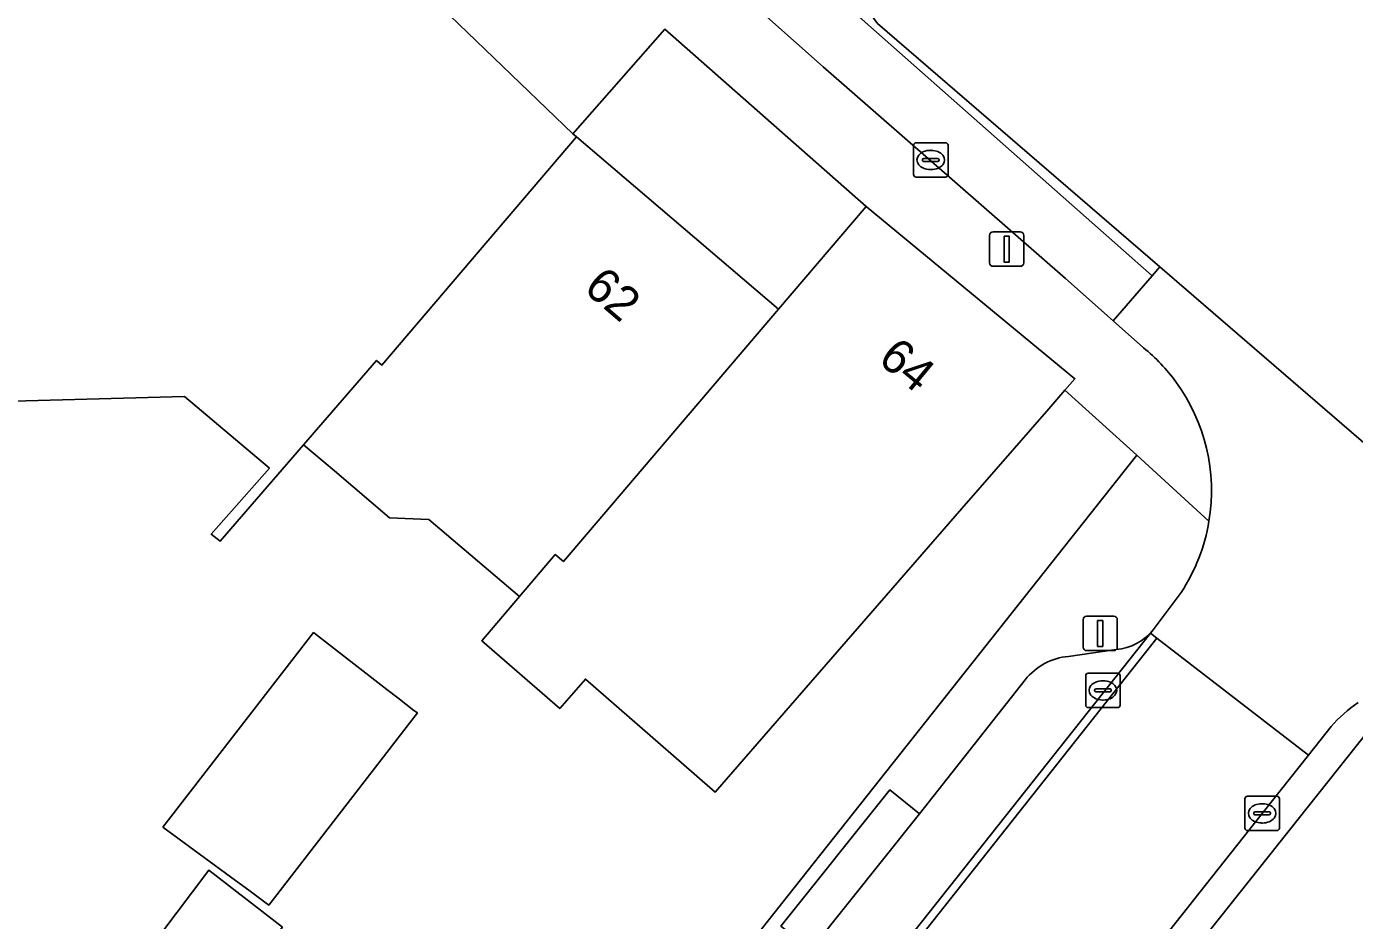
# Model space of a CAD drawing. Extents: x 161881 to 162523, y 381678 to 382381.
# Drawn here: x 162076.97 to 162115.53, y 382164.11 to 382190.07 of the extents above; entities that cross this region are included whole.
import ezdxf

# ---------------------------------------------------------------- set-up
doc = ezdxf.new("R2010")
doc.units = 0
for name, color, linetype in [('IMGEO_Erf', 7, 'Continuous'), ('IMGEO_Kolk', 7, 'Continuous'), ('IMGEO_Lichtmast', 7, 'Continuous'), ('IMGEO_Pand', 7, 'Continuous'), ('IMGEO_Pand_nummerreeks', 7, 'Continuous'), ('IMGEO_Parkeervlak_open', 7, 'Continuous'), ('IMGEO_Rijbaan_lokaal_gesloten', 7, 'Continuous'), ('IMGEO_Rijbaan_lokaal_open', 7, 'Continuous'), ('IMGEO_Voetpad_gesloten', 7, 'Continuous'), ('IMGEO_Voetpad_open', 7, 'Continuous')]:
    doc.layers.add(name, color=color, linetype=linetype)

msp = doc.modelspace()

# ---------------------------------------------------------------- linework, layer by layer
at = {"layer": 'IMGEO_Erf'}
for points in [[(162092.832, 382186.958), (162092.935, 382186.87), (162098.807, 382181.859), (162101.353, 382184.848), (162095.504, 382189.989)], [(162080.925, 382166.817), (162085.301, 382172.47), (162087.432, 382170.82), (162087.747, 382170.576), (162088.219, 382170.211), (162088.317, 382170.135), (162083.999, 382164.557), (162083.418, 382164.984), (162083.032, 382165.267)], [(162084.403, 382163.918), (162083.002, 382162.088), (162080.869, 382163.725), (162082.26, 382165.565)]]:
    msp.add_lwpolyline(points, close=True, dxfattribs=at)
for points in [[(162085.103, 382147.186), (162109.213, 382177.62), (162107.127, 382179.509), (162106.66, 382178.972), (162104.134, 382176.069), (162098.382, 382169.46), (162096.968, 382167.835), (162096.36, 382168.364), (162093.197, 382171.117), (162092.454, 382170.263), (162090.19, 382172.233), (162091.28, 382173.513), (162088.647, 382175.756), (162087.51, 382175.799), (162085.907, 382177.166), (162085.015, 382177.926), (162082.586, 382175.12), (162082.333, 382175.326), (162084.022, 382177.24), (162081.552, 382179.326), (162075.168, 382179.155)], [(162116.187, 382169.927), (162097.305, 382146.167), (162098.125, 382145.533), (162097.277, 382144.452), (162113.475, 382130.48), (162116.309, 382128.058)]]:
    msp.add_lwpolyline(points, dxfattribs=at)
at = {"layer": 'IMGEO_Kolk'}
for p, q in [((162102.729, 382185.769), (162102.729, 382186.621)), ((162102.804, 382186.695), (162103.656, 382186.695)), ((162103.73, 382186.621), (162103.73, 382185.769)), ((162102.988, 382186.189), (162102.988, 382186.201)), ((162103.031, 382186.238), (162103.429, 382186.238)), ((162103.217, 382186.475), (162103.242, 382186.475)), ((162103.472, 382186.201), (162103.472, 382186.189)), ((162103.426, 382186.152), (162103.028, 382186.152)), ((162103.24, 382185.915), (162103.215, 382185.915)), ((162103.656, 382185.695), (162102.804, 382185.695)), ((162107.729, 382170.365), (162107.729, 382171.217)), ((162107.804, 382171.291), (162108.656, 382171.291)), ((162108.73, 382171.217), (162108.73, 382170.365)), ((162107.988, 382170.785), (162107.988, 382170.797)), ((162108.031, 382170.834), (162108.429, 382170.834)), ((162108.217, 382171.071), (162108.242, 382171.071)), ((162108.472, 382170.797), (162108.472, 382170.785)), ((162108.426, 382170.748), (162108.028, 382170.748)), ((162108.24, 382170.511), (162108.215, 382170.511)), ((162108.656, 382170.291), (162107.804, 382170.291)), ((162112.428, 382167.719), (162113.28, 382167.719)), ((162112.353, 382166.793), (162112.353, 382167.645)), ((162112.841, 382167.499), (162112.866, 382167.499)), ((162113.354, 382167.645), (162113.354, 382166.793)), ((162112.612, 382167.213), (162112.612, 382167.225)), ((162113.05, 382167.176), (162112.652, 382167.176)), ((162112.655, 382167.262), (162113.053, 382167.262)), ((162112.864, 382166.939), (162112.839, 382166.939)), ((162113.096, 382167.225), (162113.096, 382167.213)), ((162113.28, 382166.719), (162112.428, 382166.719))]:
    msp.add_line(p, q, dxfattribs=at)
for points in [[(162102.729, 382185.769), (162102.729, 382186.621)], [(162102.804, 382186.695), (162103.656, 382186.695)], [(162103.73, 382186.621), (162103.73, 382185.769)], [(162103.656, 382185.695), (162102.804, 382185.695)], [(162107.729, 382170.365), (162107.729, 382171.217)], [(162107.804, 382171.291), (162108.656, 382171.291)], [(162108.73, 382171.217), (162108.73, 382170.365)], [(162108.656, 382170.291), (162107.804, 382170.291)], [(162112.428, 382167.719), (162113.28, 382167.719)], [(162112.353, 382166.793), (162112.353, 382167.645)], [(162113.354, 382167.645), (162113.354, 382166.793)], [(162113.28, 382166.719), (162112.428, 382166.719)]]:
    msp.add_lwpolyline(points, dxfattribs=at)
for centre, radius, start, end in [((162102.806, 382186.619), 0.0765, 91.552, 178.448), ((162102.806, 382186.619), 0.0765, 91.552, 178.448), ((162103.654, 382186.619), 0.0765, 1.552, 88.448), ((162103.654, 382186.619), 0.0765, 1.552, 88.448), ((162103.028, 382186.198), 0.0403, 85.8775, 175.7526), ((162103.433, 382186.2), 0.0386, 1.7309, 96.639), ((162103.025, 382186.188), 0.0366, 178.938, 274.7102), ((162103.429, 382186.195), 0.043, 264.8664, 352.4533), ((162102.806, 382185.771), 0.0765, 181.552, 268.448), ((162102.806, 382185.771), 0.0765, 181.552, 268.448), ((162103.654, 382185.771), 0.0765, 271.552, 358.448), ((162103.654, 382185.771), 0.0765, 271.552, 358.448), ((162107.806, 382171.215), 0.0765, 91.552, 178.448), ((162107.806, 382171.215), 0.0765, 91.552, 178.448), ((162108.654, 382171.215), 0.0765, 1.552, 88.448), ((162108.654, 382171.215), 0.0765, 1.552, 88.448), ((162108.028, 382170.794), 0.0403, 85.8775, 175.7526), ((162108.025, 382170.784), 0.0366, 178.938, 274.7102), ((162108.429, 382170.791), 0.043, 264.8664, 352.4533), ((162108.433, 382170.796), 0.0386, 1.7309, 96.639), ((162107.806, 382170.367), 0.0765, 181.552, 268.448), ((162107.806, 382170.367), 0.0765, 181.552, 268.448), ((162108.654, 382170.367), 0.0765, 271.552, 358.448), ((162108.654, 382170.367), 0.0765, 271.552, 358.448), ((162112.43, 382167.643), 0.0765, 91.552, 178.448), ((162112.43, 382167.643), 0.0765, 91.552, 178.448), ((162113.278, 382167.643), 0.0765, 1.552, 88.448), ((162113.278, 382167.643), 0.0765, 1.552, 88.448), ((162112.652, 382167.222), 0.0403, 85.8775, 175.7526), ((162112.649, 382167.212), 0.0366, 178.938, 274.7102), ((162113.053, 382167.219), 0.043, 264.8664, 352.4533), ((162113.057, 382167.224), 0.0386, 1.7309, 96.639), ((162112.43, 382166.795), 0.0765, 181.552, 268.448), ((162112.43, 382166.795), 0.0765, 181.552, 268.448), ((162113.278, 382166.795), 0.0765, 271.552, 358.448), ((162113.278, 382166.795), 0.0765, 271.552, 358.448)]:
    msp.add_arc(centre, radius, start, end, dxfattribs=at)
for centre, major_axis, ratio, start_param, end_param in [((162103.216, 382186.195), (-0.387, 0.002), 0.722429, 4.712389, 7.853982), ((162103.241, 382186.195), (-0.39, 0.002), 0.717154, 1.570796, 4.712389), ((162108.216, 382170.791), (-0.387, 0.002), 0.722429, 4.712389, 7.853982), ((162108.241, 382170.791), (-0.39, 0.002), 0.717154, 1.570796, 4.712389), ((162112.84, 382167.219), (-0.387, 0.002), 0.722429, 4.712389, 7.853982), ((162112.865, 382167.219), (-0.39, 0.002), 0.717154, 1.570796, 4.712389)]:
    msp.add_ellipse(centre, major_axis=major_axis, ratio=ratio, start_param=start_param, end_param=end_param, dxfattribs=at)
at = {"layer": 'IMGEO_Lichtmast'}
for p, q in [((162104.938, 382183.206), (162104.938, 382184.006)), ((162104.938, 382184.006), (162104.938, 382183.206)), ((162105.038, 382184.106), (162105.828, 382184.106)), ((162105.828, 382184.106), (162105.038, 382184.106)), ((162105.928, 382184.006), (162105.928, 382183.206)), ((162105.928, 382183.206), (162105.928, 382184.006)), ((162105.828, 382183.106), (162105.038, 382183.106)), ((162105.038, 382183.106), (162105.828, 382183.106)), ((162107.656, 382172.045), (162107.656, 382172.845)), ((162107.656, 382172.845), (162107.656, 382172.045)), ((162107.756, 382172.945), (162108.546, 382172.945)), ((162108.546, 382172.945), (162107.756, 382172.945)), ((162108.646, 382172.845), (162108.646, 382172.045)), ((162108.646, 382172.045), (162108.646, 382172.845)), ((162108.546, 382171.945), (162107.756, 382171.945)), ((162107.756, 382171.945), (162108.546, 382171.945))]:
    msp.add_line(p, q, dxfattribs=at)
for points in [[(162105.358, 382183.981), (162105.508, 382183.981), (162105.508, 382183.231), (162105.358, 382183.231), (162105.358, 382183.981)], [(162108.076, 382172.82), (162108.226, 382172.82), (162108.226, 382172.07), (162108.076, 382172.07), (162108.076, 382172.82)]]:
    msp.add_lwpolyline(points, dxfattribs=at)
for centre, start, end in [((162105.038, 382184.006), 90, 180), ((162105.038, 382184.006), 90, 180), ((162105.828, 382184.006), 0, 90), ((162105.828, 382184.006), 360, 90), ((162105.038, 382183.206), 180, 270), ((162105.038, 382183.206), 180, 270), ((162105.828, 382183.206), 270, 0), ((162105.828, 382183.206), 270, 0), ((162107.756, 382172.845), 90, 180), ((162107.756, 382172.845), 90, 180), ((162108.546, 382172.845), 0, 90), ((162108.546, 382172.845), 360, 90), ((162107.756, 382172.045), 180, 270), ((162107.756, 382172.045), 180, 270), ((162108.546, 382172.045), 270, 0), ((162108.546, 382172.045), 270, 0)]:
    msp.add_arc(centre, 0.1, start, end, dxfattribs=at)
at = {"layer": 'IMGEO_Pand'}
msp.add_lwpolyline([(162067.56, 382193.772), (162067.774, 382193.996), (162067.692, 382194.083), (162071.649, 382198.284), (162073.593, 382196.41), (162078.546, 382196.531), (162078.626, 382194.019), (162074.741, 382193.897), (162075.168, 382179.155), (162081.552, 382179.326), (162084.022, 382177.24), (162082.333, 382175.326), (162082.586, 382175.12), (162085.015, 382177.926), (162087.132, 382180.372), (162087.289, 382180.239), (162092.935, 382186.87), (162092.832, 382186.958), (162085.181, 382194.323)], dxfattribs=at)
for points in [[(162098.807, 382181.859), (162092.935, 382186.87), (162087.289, 382180.239), (162087.132, 382180.372), (162085.015, 382177.926), (162085.907, 382177.166), (162087.51, 382175.799), (162088.647, 382175.756), (162091.28, 382173.513), (162092.321, 382174.736), (162092.558, 382174.53)], [(162104.134, 382176.069), (162106.66, 382178.972), (162107.127, 382179.509), (162107.416, 382179.84), (162101.353, 382184.848), (162098.807, 382181.859), (162092.558, 382174.53), (162092.321, 382174.736), (162091.28, 382173.513), (162090.19, 382172.233), (162092.454, 382170.263), (162093.197, 382171.117), (162096.36, 382168.364), (162096.968, 382167.835), (162098.382, 382169.46)], [(162080.925, 382166.817), (162083.032, 382165.267), (162083.418, 382164.984), (162083.999, 382164.557), (162088.317, 382170.135), (162088.219, 382170.211), (162087.747, 382170.576), (162087.432, 382170.82), (162085.301, 382172.47)], [(162084.403, 382163.918), (162082.26, 382165.565), (162080.869, 382163.725), (162083.002, 382162.088)]]:
    msp.add_lwpolyline(points, close=True, dxfattribs=at)
at = {"layer": 'IMGEO_Parkeervlak_open'}
for points in [[(162088.481, 382145.784), (162109.609, 382172.452)], [(162109.609, 382172.452), (162109.685, 382172.548)], [(162108.617, 382171.975), (162107.229, 382171.779)], [(162105.972, 382171.101), (162102.903, 382167.21), (162099.752, 382163.264), (162089.158, 382149.901)]]:
    msp.add_lwpolyline(points, dxfattribs=at)
for centre, radius, start, end in [((162108.464, 382173.541), 1.574, 275.567, 320.8617), ((162107.402, 382169.954), 1.833, 95.4142, 141.2688)]:
    msp.add_arc(centre, radius, start, end, dxfattribs=at)
at = {"layer": 'IMGEO_Rijbaan_lokaal_gesloten'}
msp.add_lwpolyline([(162097.689, 382191.053), (162100.103, 382188.901), (162107.147, 382182.753), (162108.526, 382181.527), (162109.659, 382182.83), (162101.232, 382190.273)], dxfattribs=at)
at = {"layer": 'IMGEO_Rijbaan_lokaal_open'}
for points in [[(162109.883, 382183.088), (162101.683, 382190.161), (162093.673, 382201.086), (162093.606, 382205.009)], [(162099.021, 382192.248), (162101.232, 382190.273), (162109.659, 382182.83), (162109.883, 382183.088)], [(162124.046, 382170.871), (162109.883, 382183.088), (162109.659, 382182.83), (162108.526, 382181.527), (162109.411, 382180.74)], [(162110.5, 382173.633), (162109.685, 382172.548), (162109.609, 382172.452), (162109.799, 382172.306), (162114.197, 382168.912), (162114.854, 382169.74)]]:
    msp.add_lwpolyline(points, dxfattribs=at)
for points in [[(162109.799, 382172.306), (162109.609, 382172.452), (162088.481, 382145.784), (162085.631, 382142.179), (162085.823, 382142.026), (162085.823, 382142.027)], [(162096.592, 382146.719), (162097.375, 382147.693), (162105.104, 382157.423), (162112.854, 382167.219), (162114.197, 382168.912), (162109.799, 382172.306), (162085.823, 382142.027), (162085.823, 382142.026), (162090.363, 382138.772)]]:
    msp.add_lwpolyline(points, close=True, dxfattribs=at)
for centre, radius, start, end in [((162105.946, 382176.52), 5.46, 36.2481, 50.6042), ((162106.008, 382176.582), 5.374, 350.5848, 36.1109), ((162106.016, 382176.579), 5.365, 326.6994, 350.6074), ((162118.467, 382166.491), 4.859, 125.5799, 138.0391)]:
    msp.add_arc(centre, radius, start, end, dxfattribs=at)
at = {"layer": 'IMGEO_Voetpad_gesloten'}
msp.add_lwpolyline([(162102.903, 382167.21), (162102.044, 382167.902), (162098.879, 382163.945), (162099.752, 382163.264)], close=True, dxfattribs=at)
at = {"layer": 'IMGEO_Voetpad_open'}
for points in [[(162084.914, 382212.552), (162084.606, 382210.465), (162084.988, 382198.879), (162083.795, 382198.85), (162083.88, 382196.772), (162085.053, 382196.837), (162085.181, 382194.323), (162092.832, 382186.958), (162095.504, 382189.989), (162101.353, 382184.848), (162107.416, 382179.84), (162107.127, 382179.509), (162109.213, 382177.62), (162111.309, 382175.703)], [(162109.411, 382180.74), (162108.526, 382181.527), (162107.147, 382182.753), (162100.103, 382188.901), (162097.689, 382191.053)], [(162111.309, 382175.703), (162109.213, 382177.62), (162085.103, 382147.186), (162084.632, 382147.554), (162082.372, 382144.704), (162085.631, 382142.179), (162088.481, 382145.784)], [(162109.685, 382172.548), (162110.5, 382173.633)], [(162107.229, 382171.779), (162108.617, 382171.975)], [(162089.158, 382149.901), (162099.752, 382163.264), (162098.879, 382163.945), (162102.044, 382167.902), (162102.903, 382167.21), (162105.972, 382171.101)], [(162114.854, 382169.74), (162114.197, 382168.912), (162112.854, 382167.219), (162105.104, 382157.423), (162097.375, 382147.693), (162096.592, 382146.719), (162097.305, 382146.167), (162116.187, 382169.927)]]:
    msp.add_lwpolyline(points, dxfattribs=at)
for centre, radius, start, end in [((162105.946, 382176.52), 5.46, 36.2481, 50.6042), ((162106.008, 382176.582), 5.374, 350.5848, 36.1109), ((162106.016, 382176.579), 5.365, 326.6994, 350.6074), ((162108.464, 382173.541), 1.574, 275.567, 320.8617), ((162107.402, 382169.954), 1.833, 95.4142, 141.2688), ((162118.467, 382166.491), 4.859, 125.5799, 138.0391)]:
    msp.add_arc(centre, radius, start, end, dxfattribs=at)

# ---------------------------------------------------------------- texts
at = {"layer": 'IMGEO_Pand_nummerreeks'}
for s, rotation, p in [('62', 319.5205, (162093.111, 382182.409)), ('64', 320.443, (162101.659, 382180.341))]:
    msp.add_text(s, height=1, rotation=rotation, dxfattribs=at).set_placement(p)

doc.saveas('drawing.dxf')
